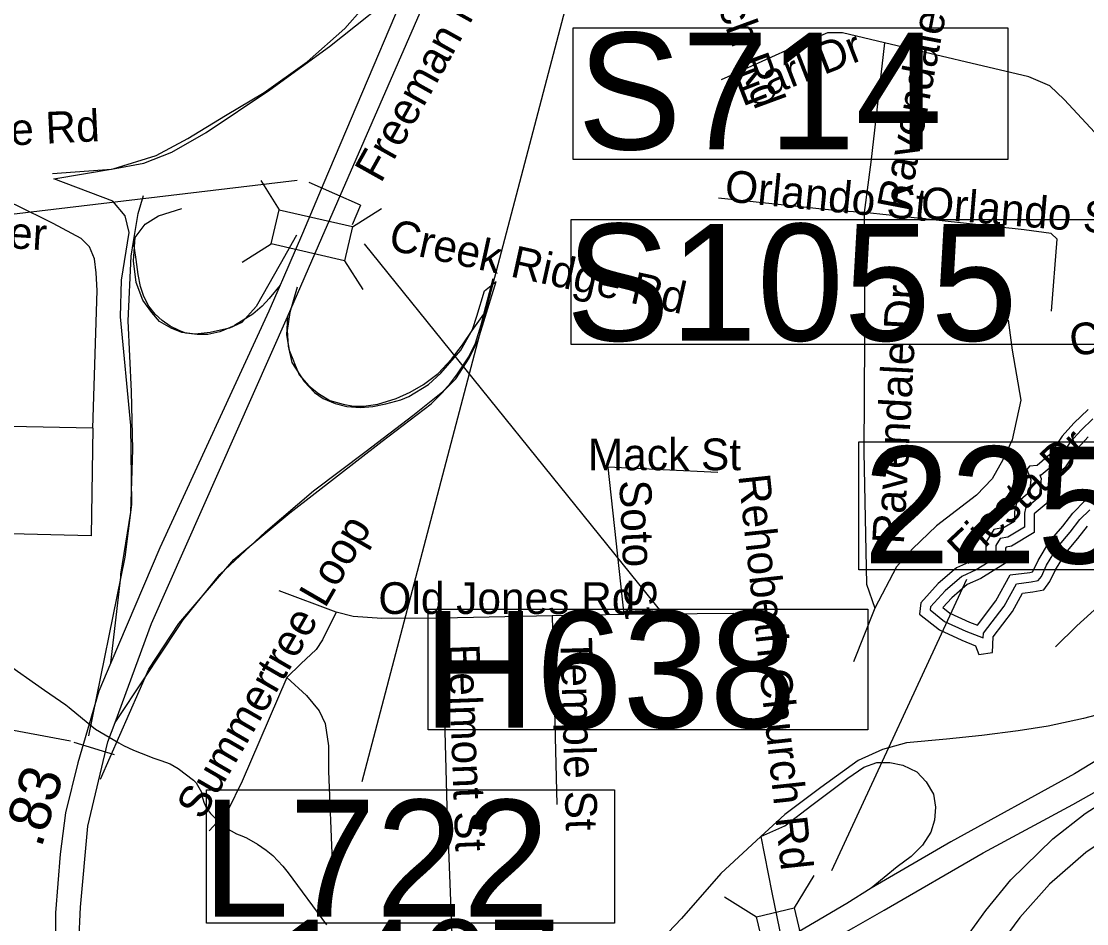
# Model space of a CAD drawing. Extents: x 1662474 to 1856135, y 779280 to 917889.
# Drawn here: x 1755580 to 1758772, y 828029 to 830732 of the extents above; entities that cross this region are included whole.
import ezdxf

# ---------------------------------------------------------------- set-up
doc = ezdxf.new("R2010")
doc.units = 0
for name, color, linetype in [('Cogo Default Point CELL', 7, 'Continuous'), ('Exist Hydrographic Misc Water Feature', 7, 'Continuous'), ('Exist Hydrographic Pond Over 1500 Sq Ft', 7, 'Continuous'), ('Exist Road Non-System Structure Non-Sys NCDOT Attributed CELL', 7, 'Continuous'), ('Exist Road Non-System Structure Non-Sys NCDOT Number Label', 7, 'Continuous'), ('Exist Road Non-System Type 51', 7, 'Continuous'), ('Exist Road Non-System Type 51 Label', 7, 'Continuous'), ('Exist Road Primary Interstate Divided Center Attributed', 7, 'Continuous'), ('Exist Road Primary Interstate Ramp 1 Lane Attributed', 7, 'Continuous'), ('Exist Road Primary Interstate Service Attributed', 7, 'Continuous'), ('Exist Road Primary Interstate Structure Cantilever Sign Number Label', 7, 'Continuous'), ('Exist Road Primary Interstate Structure Ovrhead Sign CELL', 7, 'Continuous'), ('Exist Road Primary US Divided Attributed', 7, 'Continuous'), ('Exist Road Primary US Structure Ovrhead Sign CELL', 7, 'Continuous'), ('Exist Road Secondary Mileage Tenths English Label', 7, 'Continuous'), ('Exist Road Secondary Structure Standard Bridge CELL', 7, 'Continuous'), ('Exist Road Secondary Structure Standard Bridge Number Label', 7, 'Continuous'), ('Exist Road Secondary Type 51 Label', 7, 'Continuous'), ('Exist Road Secondary Type 51 Undivided 4 Lane Attributed', 7, 'Continuous'), ('Exist Vertical Profile Horizontal Axis Label Major', 7, 'Continuous'), ('Markup_Level_0', 7, 'Continuous'), ('Old_Level_44', 7, 'Continuous'), ('Scratch_Level_2', 7, 'Continuous')]:
    doc.layers.add(name, color=color, linetype=linetype)

msp = doc.modelspace()

# ---------------------------------------------------------------- linework, layer by layer
at = {"layer": 'Exist Hydrographic Misc Water Feature'}
msp.add_lwpolyline([(1755524.1, 828815.8), (1755649.4, 828728.7), (1755681.4, 828706.4), (1755713.1, 828684.2), (1755723, 828676.1), (1755762.8, 828643.8), (1755802.5, 828611.4), (1755872.3, 828570.8), (1755886.2, 828562.7), (1755916.1, 828548.4), (1755961.9, 828530.1), (1755974, 828526), (1755985.9, 828521.9), (1755997.8, 828517.8), (1756025.9, 828507.6), (1756049.6, 828493.4), (1756095.4, 828459), (1756103.4, 828450.9), (1756119.2, 828422.8), (1756121, 828412.7), (1756126.7, 828392.7), (1756134.7, 828374.6), (1756146.6, 828358.5), (1756156.5, 828348.4), (1756166.5, 828338.3), (1756184.4, 828322.2), (1756192.4, 828316.1), (1756224.1, 828297.8), (1756240.1, 828291.7), (1756254.1, 828285.6), (1756287.9, 828267.3), (1756313.7, 828249.1), (1756333.6, 828233), (1756363.4, 828200.8), (1756371.4, 828190.6), (1756379.2, 828180.6), (1756494, 828025.6)], dxfattribs=at)
at = {"layer": 'Exist Hydrographic Pond Over 1500 Sq Ft'}
msp.add_lwpolyline([(1758776.4, 829569.1), (1758733.4, 829528.2), (1758698.6, 829489.3), (1758661.8, 829434.1), (1758623, 829401.4), (1758600.5, 829399.4), (1758592.3, 829389.1), (1758604.6, 829358.5), (1758600.5, 829321.7), (1758561.6, 829288.9), (1758555.5, 829262.3), (1758555.5, 829233.7), (1758524.8, 829215.3), (1758494.1, 829209.2), (1758469.6, 829170.3), (1758469.6, 829141.7), (1758426.7, 829115.1), (1758381.7, 829094.7), (1758326.4, 829047.6), (1758275.3, 828990.4), (1758271.2, 828955.6), (1758330.5, 828908.6), (1758398, 828877.9), (1758438.9, 828861.5), (1758449.1, 828834.9), (1758490, 828841.1), (1758492.1, 828888.1), (1758549.4, 828963.8), (1758580, 829019), (1758610.7, 829023.1), (1758643.4, 829029.2), (1758661.8, 829053.8), (1758678.2, 829088.5), (1758708.9, 829139.6), (1758745.7, 829182.6), (1758774.3, 829219.4)], dxfattribs=at)
at = {"layer": 'Exist Road Non-System Structure Non-Sys NCDOT Attributed CELL'}
for p, q in [((1756297.8, 830255), (1756352.3, 830167.7)), ((1756571.8, 830116.6), (1756659, 830171.1)), ((1756241.4, 830010.6), (1756328.6, 830065.2)), ((1756548.2, 830014.5), (1756603.2, 829929.1))]:
    msp.add_line(p, q, dxfattribs=at)
msp.add_lwpolyline([(1756352.3, 830167.7), (1756571.9, 830117.1), (1756548.2, 830014.5), (1756328.6, 830065.2)], close=True, dxfattribs=at)
at = {"layer": 'Exist Road Non-System Structure Non-Sys NCDOT Number Label'}
msp.add_line((1756607.5, 830065.8), (1757521.1, 828933.1), dxfattribs=at)
msp.add_lwpolyline([(1756799.3, 828970.7), (1758116.4, 828970.7), (1758116.4, 828609.5), (1756799.3, 828609.5)], close=True, dxfattribs=at)
at = {"layer": 'Exist Road Non-System Type 51'}
for p, q in [((1758105.1, 830159.5), (1758105.9, 829780.2)), ((1755794.4, 829513), (1755545.4, 829518.5)), ((1756522.8, 828962.1), (1756352.1, 829025.7)), ((1757170, 828951.4), (1756839.6, 828944.5)), ((1757385.2, 828955.4), (1757170, 828951.4)), ((1757170, 828951.4), (1757184.6, 828385.8)), ((1757714.4, 828957.9), (1757385.2, 828955.4)), ((1758136.9, 828974.4), (1758073.1, 828813.6))]:
    msp.add_line(p, q, dxfattribs=at)
for points in [[(1755677.6, 830260.2), (1755855.1, 830290.4), (1755983.6, 830330.6), (1756078.9, 830380.8), (1756191.2, 830450.6), (1756307.6, 830519.4), (1756436.4, 830610.9), (1756548.8, 830710.7), (1756707.5, 830891.8), (1756782.6, 831032.2), (1756863.6, 831186.8), (1756956.6, 831371)], [(1758166.4, 830668.1), (1758040.4, 830698.1), (1757994.9, 830698.1), (1757889.9, 830652.9), (1757676.2, 830556.9)], [(1758166.4, 830668.1), (1758125.1, 830310.7), (1758105.1, 830159.5)], [(1759191.8, 829945.4), (1759142.4, 830005.7), (1758822.5, 830370.8), (1758703.9, 830498.1), (1758661.4, 830539.2), (1758598.9, 830565.5), (1758166.4, 830668.1)], [(1755781.9, 828591), (1755890.8, 829127.2), (1755911, 829284.2), (1755908.4, 829521.2), (1755877.1, 829846.4), (1755879.8, 829957.1), (1755902.9, 830099.4), (1755890.5, 830149.2), (1755854.2, 830193.1), (1755677.6, 830260.2)], [(1755794.4, 829513), (1755806.8, 829926.2), (1755804.1, 829978.4), (1755798.6, 830020.7), (1755783.9, 830056.6), (1755758.8, 830081.8), (1755675.2, 830126.7), (1755562.6, 830182.1), (1755502.6, 830199.1), (1754990.2, 830231.9)], [(1758105.1, 830159.5), (1758026.4, 830164.5), (1757668.4, 830202)], [(1756403.9, 830091.5), (1756355.6, 830004.9), (1756283.1, 829877.4), (1756240.6, 829830.1), (1756203.1, 829813), (1756145.9, 829800.4), (1756101, 829795.2), (1756060.9, 829800.2), (1756028.6, 829813), (1755993.6, 829833), (1755971.1, 829860), (1755943.8, 829897.2), (1755923.6, 829949.5), (1755916.2, 830014.9), (1755921.1, 830084.7), (1755951.1, 830124.6), (1755991.2, 830149.5), (1756060.4, 830171.6)], [(1758666.6, 829863.7), (1758683.9, 830079.4), (1758665, 830097), (1758584.9, 830108), (1758330.1, 830135.9), (1758105.1, 830159.5)], [(1755816.8, 828461.6), (1755961.6, 828791.2), (1756051.4, 828928), (1756216.8, 829119.4), (1756384.4, 829260), (1756660.9, 829473.9), (1756807.5, 829586.2), (1756881.9, 829661.1), (1756921.8, 829723), (1756948.2, 829778.4), (1757002.6, 829952.9)], [(1756406.8, 829936.1), (1756384.4, 829860.2), (1756376.4, 829805.9), (1756379.1, 829758.7), (1756390, 829710.2), (1756427, 829652.7), (1756457.9, 829620.1), (1756483.9, 829602.2), (1756520.6, 829587.6), (1756555.6, 829578.1), (1756596.2, 829575.5), (1756632.8, 829578.1), (1756672.1, 829586.2), (1756716.8, 829598.4), (1756741.1, 829607.8), (1756799.4, 829644.5), (1756837.1, 829678.4), (1756896.8, 829747.4), (1756931.9, 829809.4), (1756944.2, 829849), (1756967.4, 829924.4), (1757002.6, 829952.9)], [(1758536.6, 829836.7), (1758548.8, 829747.4), (1758574.1, 829597), (1758548.4, 829478.4), (1758520.4, 829418.6), (1758489.1, 829361.6), (1758441.9, 829312.8), (1758322.1, 829220.9), (1758250.4, 829152.2), (1758201.8, 829097.6), (1758136.9, 828974.4)], [(1758105.9, 829780.2), (1758104.1, 829441.7), (1758112.5, 829046.1), (1758136.9, 828974.4)], [(1759210.6, 829704.4), (1759229.5, 829594.7), (1759279.4, 829442.7), (1759317.5, 829302), (1759323, 829243.8), (1759310.9, 829185.5), (1759287.9, 829130.1), (1759252.6, 829086.5), (1759201.1, 829056.9), (1759149.8, 829040.6), (1759102.2, 829041.9), (1758984.4, 829058.7), (1758932.9, 829051.9), (1758891, 829039.2), (1758836.9, 829006.8), (1758742.1, 828921.4), (1758678.4, 828857.9)], [(1755794.4, 829513), (1755789.1, 829190.8), (1755345.9, 829201.5), (1754574.2, 829228.8)], [(1757666.4, 829380.5), (1757336.9, 829396.5), (1757385.2, 828955.4)], [(1756522.8, 828962.1), (1756482.6, 828878.9), (1756463.4, 828850.6), (1756417.8, 828807.2), (1756375.5, 828766.1)], [(1756839.6, 828944.5), (1756659.5, 828943.2), (1756574.2, 828949), (1756522.8, 828962.1)], [(1756839.6, 828944.5), (1756854.8, 828378.9), (1756870.6, 827969.4), (1756877.2, 827901.7), (1756893.6, 827838.9), (1756985.1, 827671.9)], [(1760060.8, 828792.1), (1759702.2, 828797.4), (1759622.1, 828782.1), (1759550.2, 828755), (1759455.8, 828686), (1759277.1, 828566.9), (1759099.6, 828454), (1758915.4, 828340.6), (1758769.4, 828241.7), (1758660.8, 828146.9), (1758571.6, 828047.2), (1758483.4, 827927.8), (1758354, 827713.9), (1758297, 827634.4), (1758252.4, 827589.4), (1758202.2, 827536.7), (1758180.5, 827488.2), (1758171, 827445.1), (1758223.5, 827276.4), (1758220.6, 827250.6), (1758207.2, 827219.4), (1758180.2, 827193.7), (1758120.6, 827181.6)], [(1756375.5, 828766.1), (1756241.4, 828456.1), (1756198.1, 828368.2), (1756142.5, 828307)], [(1756375.5, 828766.1), (1756433.8, 828712.2), (1756472.1, 828665.9), (1756490.5, 828628.2), (1756499.9, 828561.9), (1756499.9, 828486), (1756510.9, 828213.9)]]:
    msp.add_lwpolyline(points, dxfattribs=at)
at = {"layer": 'Exist Road Primary Interstate Divided Center Attributed'}
for points in [[(1759492.4, 828966.5), (1759315.9, 828843.1), (1759041.4, 828663.7), (1758735.3, 828477.6), (1758364.4, 828273.4), (1758126.3, 828135.2)], [(1757877, 827906), (1758073.9, 828017.4), (1758165.5, 828069.2), (1758461.2, 828241.2), (1758730, 828386.2), (1758963.5, 828516.9), (1759049.1, 828567.6)], [(1758126.3, 828135.2), (1758053.3, 828089.5), (1757859.8, 827975.1)]]:
    msp.add_lwpolyline(points, dxfattribs=at)
at = {"layer": 'Exist Road Primary Interstate Ramp 1 Lane Attributed'}
msp.add_line((1756965.6, 829854.4), (1756993.9, 829961.8), dxfattribs=at)
for points in [[(1755673.3, 830276.4), (1755849.9, 830289.4), (1755946.9, 830307.3), (1756031.2, 830340.4), (1756133.3, 830399.1), (1756324.9, 830526.8), (1756503.6, 830656.9), (1756741.8, 830847.2)], [(1755916.2, 830072.7), (1755929.7, 830156.4), (1755945.6, 830210.4)], [(1755878.3, 829075.4), (1755907.8, 829262), (1755913.5, 829449.5), (1755909.7, 829623), (1755900.4, 829835), (1755909, 830028.2), (1755916.2, 830072.7)], [(1756217.2, 829820.3), (1756175, 829801.9), (1756139.1, 829794.4), (1756107.1, 829794.4), (1756073.1, 829798.2), (1756052.4, 829805.7), (1756025.9, 829818.9), (1756001.4, 829835.9), (1755980.7, 829854.7), (1755961.8, 829879.2), (1755946.7, 829907.5), (1755937.3, 829937.7), (1755929.7, 829973.5), (1755924.1, 830018.8), (1755916.2, 830072.7)], [(1756354.9, 829941.3), (1756322.1, 829901.9), (1756301.8, 829879.3), (1756273.1, 829854.7), (1756218.4, 829820.8), (1756217.2, 829820.3)], [(1756047.4, 828913), (1756064.6, 828939), (1756175.1, 829075), (1756311.1, 829202.4), (1756455.6, 829325.6), (1756612.9, 829444.6), (1756753.2, 829550.8), (1756842.5, 829623), (1756862.3, 829644.3), (1756886.5, 829675.9), (1756920.6, 829726.7), (1756940.2, 829767.5), (1756957.2, 829822.7), (1756965.6, 829854.4)], [(1756377.3, 829847.3), (1756374.5, 829793.1), (1756382.1, 829747.2), (1756395.5, 829714.8), (1756398.8, 829706.7)], [(1756398.8, 829706.7), (1756412.7, 829672.8), (1756441.3, 829640.3), (1756470, 829617.4), (1756504.4, 829596.4), (1756544.5, 829585), (1756575, 829579.3), (1756605.6, 829579.3), (1756647.6, 829585), (1756703, 829602.2), (1756745, 829621.3), (1756785.1, 829644.2), (1756829, 829676.6), (1756869.1, 829720.5), (1756901.6, 829762.5), (1756930.3, 829806.4), (1756965.6, 829854.4)], [(1755848.2, 828810.4), (1755877.6, 829066.5), (1755878.3, 829075.4)], [(1759492.4, 828966.5), (1759378.1, 828907.9), (1759286.1, 828849.3), (1759216.4, 828807.5), (1759104.9, 828757.3), (1758971, 828704.3), (1758876.3, 828673.6), (1758761.9, 828642.9), (1758656, 828620.6), (1758566.8, 828606.7), (1758458.1, 828592.7), (1758352.1, 828581.5), (1758232.3, 828570.4), (1758159.8, 828550.9), (1758087.3, 828517.4), (1757975.8, 828436.5), (1757867.1, 828355.6), (1757795.9, 828290.1)], [(1755860.9, 828631.5), (1755949.8, 828764.8), (1756047.4, 828913)], [(1757971.9, 827598.7), (1758039.9, 827602.5), (1758076.1, 827610.8), (1758118, 827624.8), (1758176.5, 827649.9), (1758204.4, 827680.6), (1758254.6, 827739.1), (1758313.1, 827828.4), (1758388.4, 827956.7), (1758469.2, 828068.3), (1758544.5, 828160.3), (1758670, 828283.1), (1758767.5, 828358.4), (1758923.6, 828458.8), (1759049.1, 828567.6)], [(1757795.9, 828290.1), (1757867.1, 828322.1), (1757947.9, 828383.5), (1758056.6, 828464.4), (1758104, 828497.9), (1758143, 828511.8), (1758182.1, 828511.8), (1758221.1, 828503.4), (1758262.9, 828483.9), (1758290.8, 828453.2), (1758313.1, 828417), (1758318.7, 828377.9), (1758315.9, 828338.9), (1758304.7, 828302.6), (1758279.7, 828263.6), (1758246.2, 828230.1), (1758204.4, 828199.4), (1758126.3, 828135.2)]]:
    msp.add_lwpolyline(points, dxfattribs=at)
at = {"layer": 'Exist Road Primary Interstate Service Attributed'}
msp.add_lwpolyline([(1757795.9, 828290.1), (1757675.9, 828178.5), (1757558.2, 828044.1), (1757478.4, 827960.1), (1757433.8, 827923.4), (1757350.2, 827868.1), (1757108.5, 827733.3), (1756918.8, 827627.6), (1756768.1, 827556.9), (1756646.3, 827502.3), (1756516, 827443.5), (1756423.5, 827401.4), (1756339.5, 827342.6), (1756280.6, 827296.4)], dxfattribs=at)
at = {"layer": 'Exist Road Primary Interstate Structure Cantilever Sign Number Label'}
msp.add_line((1756406.4, 830254.9), (1753325.4, 829890.4), dxfattribs=at)
at = {"layer": 'Exist Road Primary Interstate Structure Ovrhead Sign CELL'}
msp.add_lwpolyline([(1757227.5, 830138.1), (1758807.5, 830138.1), (1758807.5, 829763.9), (1757227.5, 829763.9)], close=True, dxfattribs=at)
at = {"layer": 'Exist Road Primary US Divided Attributed'}
for points in [[(1757175.8, 831871.4), (1756486.2, 830248.8), (1756422.1, 830096.9)], [(1756377.3, 829847.3), (1756480.6, 830083.4), (1757035.2, 831356.9)], [(1756422.1, 830096.9), (1756362.1, 829958), (1756354.9, 829941.3), (1756321.6, 829864.3), (1755995.3, 829154.4), (1755848.2, 828810.4), (1755811.6, 828725), (1755749.4, 828510.3), (1755712.7, 828360.4), (1755696.1, 828237.2), (1755682.7, 828060.7), (1755678.9, 827677.1), (1755677.8, 827579.2)], [(1755727.3, 827102.8), (1755738.7, 827542.2), (1755752.1, 827970.4), (1755757.6, 828078.4), (1755779.4, 828320.5), (1755839.4, 828573.6), (1755860.9, 828631.9), (1755970.3, 828927.8), (1756377.3, 829847.3)]]:
    msp.add_lwpolyline(points, dxfattribs=at)
at = {"layer": 'Exist Road Primary US Structure Ovrhead Sign CELL'}
msp.add_line((1755737.5, 828572.8), (1755858.4, 828535.8), dxfattribs=at)
at = {"layer": 'Exist Road Secondary Structure Standard Bridge CELL'}
for p, q in [((1757954.6, 828172.6), (1757895.3, 828076.2)), ((1757686.3, 828108.6), (1757782.7, 828049.3))]:
    msp.add_line(p, q, dxfattribs=at)
msp.add_lwpolyline([(1757895.3, 828076.2), (1757952.8, 827835.1), (1757840.2, 827808.2), (1757782.7, 828049.3)], close=True, dxfattribs=at)
at = {"layer": 'Exist Road Secondary Structure Standard Bridge Number Label'}
msp.add_line((1758008.1, 828187.9), (1758412.7, 829061.1), dxfattribs=at)
msp.add_lwpolyline([(1758089.6, 829472.6), (1759018.6, 829472.6), (1759018.6, 829088.5), (1758089.6, 829088.5)], close=True, dxfattribs=at)
at = {"layer": 'Exist Road Secondary Type 51 Undivided 4 Lane Attributed'}
msp.add_lwpolyline([(1757795.9, 828290.1), (1757829, 828122.4), (1757851, 828010), (1757859.8, 827975.1)], dxfattribs=at)
at = {"layer": 'Exist Vertical Profile Horizontal Axis Label Major'}
msp.add_line((1757727.1, 832737), (1756599.7, 828454), dxfattribs=at)
msp.add_lwpolyline([(1756134.7, 828430.1), (1757357.5, 828430.1), (1757357.5, 828029.9), (1756134.7, 828029.9)], close=True, dxfattribs=at)
at = {"layer": 'Markup_Level_0'}
for q in [(1756442, 830249), (1756570.8, 830123)]:
    msp.add_line((1756596.4, 830181.1), q, dxfattribs=at)
at = {"layer": 'Old_Level_44'}
for points in [[(1758790.5, 829541.1), (1758755, 829507.3), (1758722.4, 829470.9), (1758684.4, 829413.9), (1758635.1, 829372.4), (1758631.4, 829372.1), (1758635.2, 829362.6), (1758629, 829306.4), (1758588.6, 829272.4), (1758585.5, 829258.9), (1758585.5, 829216.7), (1758535.8, 829186.9), (1758512.6, 829182.3), (1758499.6, 829161.6), (1758499.6, 829125), (1758440.8, 829088.6), (1758397.9, 829069.1), (1758347.5, 829026.1), (1758304, 828977.5), (1758303, 828968.7), (1758346.3, 828934.3), (1758409.8, 828905.5), (1758461.9, 828884.6), (1758462.5, 828898.7), (1758524.2, 828980.2), (1758561.1, 829046.7), (1758606, 829052.7), (1758626.4, 829056.5), (1758636, 829069.3), (1758651.7, 829102.7), (1758684.5, 829157.2), (1758722.4, 829201.6), (1758751.8, 829239.3), (1758781, 829268.5)], [(1758775.8, 829487.1), (1758745.4, 829453.1), (1758706.2, 829394.4), (1758663.9, 829358.8), (1758656.5, 829291.7), (1758614.7, 829256.5), (1758614.5, 829255.6), (1758614.5, 829200.3), (1758546.4, 829159.5), (1758530.5, 829156.3), (1758528.6, 829153.3), (1758528.6, 829108.8), (1758454.5, 829063), (1758413.6, 829044.4), (1758367.8, 829005.3), (1758341.1, 828975.5), (1758361.5, 828959.3), (1758421.2, 828932.1), (1758444.4, 828922.8), (1758499.8, 828996), (1758542.9, 829073.5), (1758601.4, 829081.3), (1758610, 829082.9), (1758611, 829084.3), (1758626.1, 829116.3), (1758660.9, 829174.2), (1758700, 829219.9), (1758730, 829258.5), (1758767.7, 829296.2), (1758777.1, 829297.2)]]:
    msp.add_lwpolyline(points, dxfattribs=at)
at = {"layer": 'Scratch_Level_2'}
msp.add_line((1755726.8, 828575.9), (1753230, 829043), dxfattribs=at)
msp.add_lwpolyline([(1757233.5, 830712.7), (1758536.1, 830712.7), (1758536.1, 830317.8), (1757233.5, 830317.8)], close=True, dxfattribs=at)

# ---------------------------------------------------------------- texts
at = {"layer": 'Cogo Default Point CELL'}
msp.add_text('1467', height=288, dxfattribs=at).set_placement((1756336.7, 827752.7))
at = {"layer": 'Exist Road Non-System Structure Non-Sys NCDOT Number Label'}
msp.add_text('H638', height=350, dxfattribs=at).set_placement((1756783.2, 828615.6))
at = {"layer": 'Exist Road Non-System Type 51 Label'}
for s, rotation, p in [('Rehobeth Church Rd', 290.2075, (1757368.9, 831583.4)), ('Ravendale Dr', 79.1204, (1758236.4, 830159.3)), ('Earl Dr', 21.2495, (1757740.6, 830476.5)), ('Creek Ridge Rd', 2.8099, (1754914, 830329.2)), ('Orlando St', 354.3999, (1757684.7, 830193.2)), ('Orlando St', 355.2061, (1758272.3, 830143.1)), ('Jonah Ter', 356.5168, (1755082.7, 830080.8)), ('Creek Ridge Rd', 347.6126, (1756676.3, 830048.7)), ('Ravendale Dr', 86.9352, (1758224, 829163.9)), ('Creek Ridge Rd', 9.0444, (1758728.3, 829727.6)), ('Fiesta Dr', 43.2731, (1758409.9, 829099)), ('Rehobeth Church Rd', 276.1989, (1757727.9, 829371.4)), ('Soto St', 272.6148, (1757371.4, 829356.3)), ('Summertree Loop', 59.9452, (1756122, 828335.8)), ('Belmont St', 272.1619, (1756857.6, 828865.1)), ('Temple St', 271.6709, (1757194.9, 828885))]:
    msp.add_text(s, height=95, rotation=rotation, dxfattribs=at).set_placement(p)
for s, p in [('Mack St', (1757277.4, 829387.3)), ('Old Jones Rd', (1756649.9, 828956.6))]:
    msp.add_text(s, height=95, dxfattribs=at).set_placement(p)
at = {"layer": 'Exist Road Primary Interstate Structure Ovrhead Sign CELL'}
msp.add_text('S1055', height=350, dxfattribs=at).set_placement((1757211.4, 829775.5))
at = {"layer": 'Exist Road Secondary Mileage Tenths English Label'}
msp.add_text('.83', height=125, rotation=72.9897, dxfattribs=at).set_placement((1755639.7, 828252.9))
at = {"layer": 'Exist Road Secondary Structure Standard Bridge Number Label'}
msp.add_text('225', height=350, dxfattribs=at).set_placement((1758102.2, 829108.3))
at = {"layer": 'Exist Road Secondary Type 51 Label'}
msp.add_text('Freeman Mill Rd', height=95, rotation=60.8664, dxfattribs=at).set_placement((1756657.2, 830244.7))
at = {"layer": 'Exist Vertical Profile Horizontal Axis Label Major'}
msp.add_text('L722', height=350, dxfattribs=at).set_placement((1756121.7, 828049.7))
at = {"layer": 'Scratch_Level_2'}
msp.add_text('S714', height=350, dxfattribs=at).set_placement((1757246, 830348.4))

doc.saveas('drawing.dxf')
